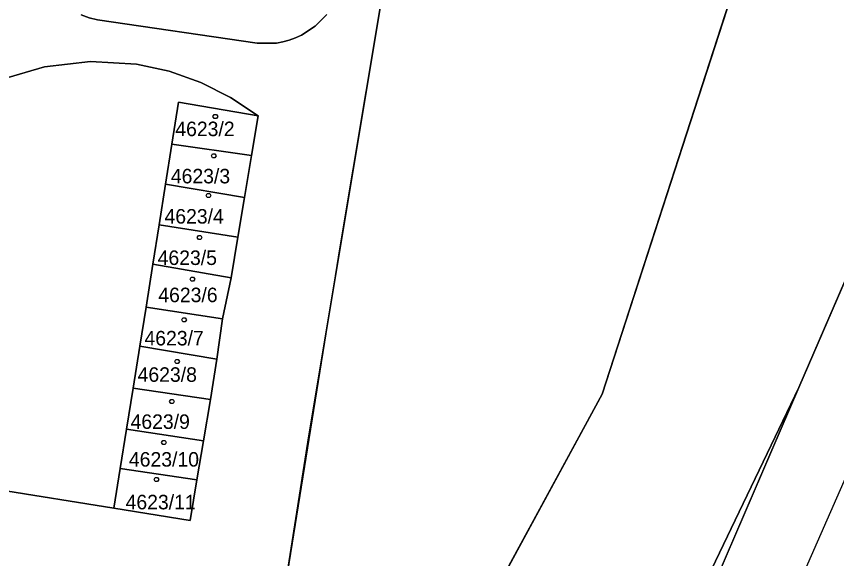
# Model space of a CAD drawing. Extents: x -263587 to -261993, y -1238795 to -1236748.
# Drawn here: x -262804.6 to -262742.4, y -1237619.9 to -1237578.8 of the extents above; entities that cross this region are included whole.
import ezdxf

# ---------------------------------------------------------------- set-up
doc = ezdxf.new("R2010")
doc.units = 0
for name, color, linetype in [('Vrstva 1', 7, 'Continuous'), ('Vrstva 2', 7, 'Continuous'), ('Vrstva 3', 7, 'Continuous')]:
    doc.layers.add(name, color=color, linetype=linetype)

msp = doc.modelspace()

# ---------------------------------------------------------------- linework, layer by layer
at = {"layer": 'Vrstva 1'}
for p, q in [((-262772.66, -1237551.95), (-262777.67, -1237581.91)), ((-262777.67, -1237581.91), (-262772.66, -1237551.95)), ((-262760.18, -1237607.41), (-262746.49, -1237565.17)), ((-262746.49, -1237565.17), (-262760.18, -1237607.41)), ((-262799.7, -1237578.64), (-262799.1, -1237578.88)), ((-262799.1, -1237578.88), (-262799.7, -1237578.64)), ((-262799.1, -1237578.88), (-262798.47, -1237579.04)), ((-262798.47, -1237579.04), (-262799.1, -1237578.88)), ((-262781.95, -1237579.51), (-262781.07, -1237578.63)), ((-262781.07, -1237578.63), (-262781.95, -1237579.51)), ((-262798.47, -1237579.04), (-262786.35, -1237580.8)), ((-262786.35, -1237580.8), (-262798.47, -1237579.04)), ((-262783, -1237580.2), (-262781.95, -1237579.51)), ((-262781.95, -1237579.51), (-262783, -1237580.2)), ((-262783.45, -1237580.4), (-262783, -1237580.2)), ((-262783, -1237580.2), (-262783.45, -1237580.4)), ((-262786.35, -1237580.8), (-262784.89, -1237580.79)), ((-262784.89, -1237580.79), (-262786.35, -1237580.8)), ((-262784.89, -1237580.79), (-262784.4, -1237580.7)), ((-262784.4, -1237580.7), (-262784.89, -1237580.79)), ((-262784.4, -1237580.7), (-262783.92, -1237580.57)), ((-262783.92, -1237580.57), (-262784.4, -1237580.7)), ((-262783.92, -1237580.57), (-262783.45, -1237580.4)), ((-262783.45, -1237580.4), (-262783.92, -1237580.57)), ((-262777.67, -1237581.91), (-262782.44, -1237610.57)), ((-262782.44, -1237610.57), (-262777.67, -1237581.91)), ((-262805.87, -1237583.59), (-262802.5, -1237582.59)), ((-262802.5, -1237582.59), (-262805.87, -1237583.59)), ((-262802.5, -1237582.59), (-262799.01, -1237582.19)), ((-262799.01, -1237582.19), (-262802.5, -1237582.59)), ((-262799.01, -1237582.19), (-262795.51, -1237582.4)), ((-262795.51, -1237582.4), (-262799.01, -1237582.19)), ((-262795.51, -1237582.4), (-262793.03, -1237582.93)), ((-262793.03, -1237582.93), (-262795.51, -1237582.4)), ((-262793.03, -1237582.93), (-262790.64, -1237583.77)), ((-262790.64, -1237583.77), (-262793.03, -1237582.93)), ((-262790.64, -1237583.77), (-262788.37, -1237584.91)), ((-262788.37, -1237584.91), (-262790.64, -1237583.77)), ((-262745.26, -1237606.9), (-262735.28, -1237583.83)), ((-262735.28, -1237583.83), (-262745.26, -1237606.9)), ((-262788.37, -1237584.91), (-262786.27, -1237586.32)), ((-262786.27, -1237586.32), (-262788.37, -1237584.91)), ((-262792.32, -1237585.27), (-262792.83, -1237588.45)), ((-262792.83, -1237588.45), (-262792.32, -1237585.27)), ((-262786.27, -1237586.32), (-262792.32, -1237585.27)), ((-262792.32, -1237585.27), (-262786.27, -1237586.32)), ((-262786.27, -1237586.32), (-262786.78, -1237589.31)), ((-262786.78, -1237589.31), (-262786.27, -1237586.32)), ((-262793.31, -1237591.49), (-262792.83, -1237588.45)), ((-262792.83, -1237588.45), (-262793.31, -1237591.49)), ((-262792.83, -1237588.45), (-262786.78, -1237589.31)), ((-262786.78, -1237589.31), (-262792.83, -1237588.45)), ((-262786.78, -1237589.31), (-262787.32, -1237592.5)), ((-262787.32, -1237592.5), (-262786.78, -1237589.31)), ((-262793.8, -1237594.57), (-262793.31, -1237591.49)), ((-262793.31, -1237591.49), (-262793.8, -1237594.57)), ((-262793.31, -1237591.49), (-262787.32, -1237592.5)), ((-262787.32, -1237592.5), (-262793.31, -1237591.49)), ((-262787.32, -1237592.5), (-262787.83, -1237595.52)), ((-262787.83, -1237595.52), (-262787.32, -1237592.5)), ((-262733.15, -1237594.2), (-262745.42, -1237622.14)), ((-262794.28, -1237597.56), (-262793.8, -1237594.57)), ((-262793.8, -1237594.57), (-262794.28, -1237597.56)), ((-262793.8, -1237594.57), (-262787.83, -1237595.52)), ((-262787.83, -1237595.52), (-262793.8, -1237594.57)), ((-262787.83, -1237595.52), (-262788.34, -1237598.59)), ((-262788.34, -1237598.59), (-262787.83, -1237595.52)), ((-262794.78, -1237600.81), (-262794.28, -1237597.56)), ((-262794.28, -1237597.56), (-262794.78, -1237600.81)), ((-262794.28, -1237597.56), (-262788.34, -1237598.59)), ((-262788.34, -1237598.59), (-262794.28, -1237597.56)), ((-262788.34, -1237598.59), (-262789, -1237601.7)), ((-262789, -1237601.7), (-262788.34, -1237598.59)), ((-262795.25, -1237603.78), (-262794.78, -1237600.81)), ((-262794.78, -1237600.81), (-262795.25, -1237603.78)), ((-262794.78, -1237600.81), (-262789, -1237601.7)), ((-262789, -1237601.7), (-262794.78, -1237600.81)), ((-262789, -1237601.7), (-262789.43, -1237604.76)), ((-262789.43, -1237604.76), (-262789, -1237601.7)), ((-262795.77, -1237606.96), (-262795.25, -1237603.78)), ((-262795.25, -1237603.78), (-262795.77, -1237606.96)), ((-262795.25, -1237603.78), (-262789.43, -1237604.76)), ((-262789.43, -1237604.76), (-262795.25, -1237603.78)), ((-262789.43, -1237604.76), (-262789.9, -1237607.83)), ((-262789.9, -1237607.83), (-262789.43, -1237604.76)), ((-262796.27, -1237610.08), (-262795.77, -1237606.96)), ((-262795.77, -1237606.96), (-262796.27, -1237610.08)), ((-262795.77, -1237606.96), (-262789.9, -1237607.83)), ((-262789.9, -1237607.83), (-262795.77, -1237606.96)), ((-262745.26, -1237606.9), (-262761.4, -1237644.37)), ((-262760.57, -1237638.77), (-262745.26, -1237606.9)), ((-262745.26, -1237606.9), (-262760.57, -1237638.77)), ((-262781.6, -1237646.81), (-262760.18, -1237607.41)), ((-262760.18, -1237607.41), (-262781.6, -1237646.81)), ((-262789.9, -1237607.83), (-262790.43, -1237610.95)), ((-262790.43, -1237610.95), (-262789.9, -1237607.83)), ((-262796.74, -1237613.05), (-262796.27, -1237610.08)), ((-262796.27, -1237610.08), (-262796.74, -1237613.05)), ((-262790.43, -1237610.95), (-262796.27, -1237610.08)), ((-262796.27, -1237610.08), (-262790.43, -1237610.95)), ((-262782.44, -1237610.57), (-262784.75, -1237625.31)), ((-262784.75, -1237625.31), (-262782.44, -1237610.57)), ((-262790.43, -1237610.95), (-262790.93, -1237613.92)), ((-262790.93, -1237613.92), (-262790.43, -1237610.95)), ((-262796.74, -1237613.05), (-262797.22, -1237616.05)), ((-262797.22, -1237616.05), (-262796.74, -1237613.05)), ((-262790.93, -1237613.92), (-262796.74, -1237613.05)), ((-262796.74, -1237613.05), (-262790.93, -1237613.92)), ((-262797.22, -1237616.05), (-262814.41, -1237613.34)), ((-262814.41, -1237613.34), (-262797.22, -1237616.05)), ((-262790.93, -1237613.92), (-262791.45, -1237617)), ((-262791.45, -1237617), (-262790.93, -1237613.92)), ((-262791.45, -1237617), (-262797.22, -1237616.05)), ((-262797.22, -1237616.05), (-262791.45, -1237617))]:
    msp.add_line(p, q, dxfattribs=at)
for points in [[(-262789.44, -1237586.22), (-262789.35, -1237586.37), (-262789.44, -1237586.52), (-262789.62, -1237586.52), (-262789.71, -1237586.37), (-262789.62, -1237586.22)], [(-262789.56, -1237589.2), (-262789.47, -1237589.35), (-262789.56, -1237589.5), (-262789.74, -1237589.5), (-262789.83, -1237589.35), (-262789.74, -1237589.2)], [(-262789.96, -1237592.2), (-262789.87, -1237592.35), (-262789.96, -1237592.5), (-262790.14, -1237592.5), (-262790.23, -1237592.35), (-262790.14, -1237592.2)], [(-262790.64, -1237595.39), (-262790.55, -1237595.54), (-262790.64, -1237595.69), (-262790.82, -1237595.69), (-262790.91, -1237595.54), (-262790.82, -1237595.39)], [(-262791.18, -1237598.55), (-262791.09, -1237598.7), (-262791.18, -1237598.85), (-262791.36, -1237598.85), (-262791.45, -1237598.7), (-262791.36, -1237598.55)], [(-262791.81, -1237601.62), (-262791.72, -1237601.77), (-262791.81, -1237601.92), (-262791.99, -1237601.92), (-262792.08, -1237601.77), (-262791.99, -1237601.62)], [(-262792.34, -1237604.79), (-262792.25, -1237604.94), (-262792.34, -1237605.09), (-262792.52, -1237605.09), (-262792.61, -1237604.94), (-262792.52, -1237604.79)], [(-262792.74, -1237607.82), (-262792.65, -1237607.97), (-262792.74, -1237608.12), (-262792.92, -1237608.12), (-262793.01, -1237607.97), (-262792.92, -1237607.82)], [(-262793.34, -1237610.94), (-262793.25, -1237611.09), (-262793.34, -1237611.24), (-262793.52, -1237611.24), (-262793.61, -1237611.09), (-262793.52, -1237610.94)], [(-262793.91, -1237613.74), (-262793.82, -1237613.89), (-262793.91, -1237614.04), (-262794.09, -1237614.04), (-262794.18, -1237613.89), (-262794.09, -1237613.74)]]:
    msp.add_lwpolyline(points, close=True, dxfattribs=at)
at = {"layer": 'Vrstva 2'}
for points in [[(-262753.33, -1237625.635), (-262745.26, -1237606.9), (-262735.28, -1237583.83), (-262733.58, -1237576.98), (-262732.74, -1237565.04), (-262732.21, -1237544.17), (-262731.39, -1237511.76), (-262730.95, -1237461.27), (-262730.63, -1237425.62), (-262730.13, -1237378.82), (-262729.58, -1237341.73), (-262728.955, -1237306.535), (-262728.75, -1237298.15)], [(-262784.75, -1237625.31), (-262780.055, -1237596.24), (-262775.165, -1237566.93), (-262768.26, -1237525.99), (-262763.86, -1237500.03), (-262763.86, -1237500.03), (-262757.02, -1237455.96), (-262754.395, -1237429.23), (-262751.77, -1237402.5), (-262750.5, -1237391.48), (-262750.424, -1237380.733), (-262750.315, -1237371.914), (-262750.742, -1237358.967), (-262751.363, -1237345.612), (-262751.817, -1237337.772)]]:
    msp.add_lwpolyline(points, dxfattribs=at)
at = {"layer": 'Vrstva 3'}
for points in [[(-262781.6, -1237646.81), (-262760.18, -1237607.41), (-262746.49, -1237565.17), (-262744.57, -1237538.03), (-262742.42, -1237509.51), (-262743.25, -1237500.01), (-262747.55, -1237499.97), (-262749.11, -1237476.18), (-262748.79, -1237440.91), (-262747.23, -1237375.51), (-262746.13, -1237308.63), (-262749.07, -1237311.22), (-262749.15, -1237308.17), (-262746.16, -1237306.31), (-262747.51, -1237293.89), (-262747.66, -1237292.16), (-262745.96, -1237291.09), (-262746.395, -1237269.455), (-262745.66, -1237267.05), (-262744.55, -1237267.05), (-262743.43, -1237239.23), (-262748.29, -1237225.02), (-262744.25, -1237230.5), (-262727.51, -1237252.7)], [(-262735.28, -1237583.83), (-262745.26, -1237606.9), (-262760.57, -1237638.77)]]:
    msp.add_lwpolyline(points, dxfattribs=at)

# ---------------------------------------------------------------- texts
at = {"layer": 'Vrstva 1'}
for s, p in [('4623/2', (-262792.568, -1237587.85)), ('4623/3', (-262792.908, -1237591.43)), ('4623/4', (-262793.388, -1237594.48)), ('4623/5', (-262793.908, -1237597.62)), ('4623/6', (-262793.858, -1237600.44)), ('4623/7', (-262794.908, -1237603.72)), ('4623/8', (-262795.428, -1237606.48)), ('4623/9', (-262795.962, -1237610.05)), ('4623/10', (-262796.088, -1237612.91)), ('4623/11', (-262796.34, -1237616.15))]:
    msp.add_text(s, height=1.1, dxfattribs=at).set_placement(p)

doc.saveas('drawing.dxf')
